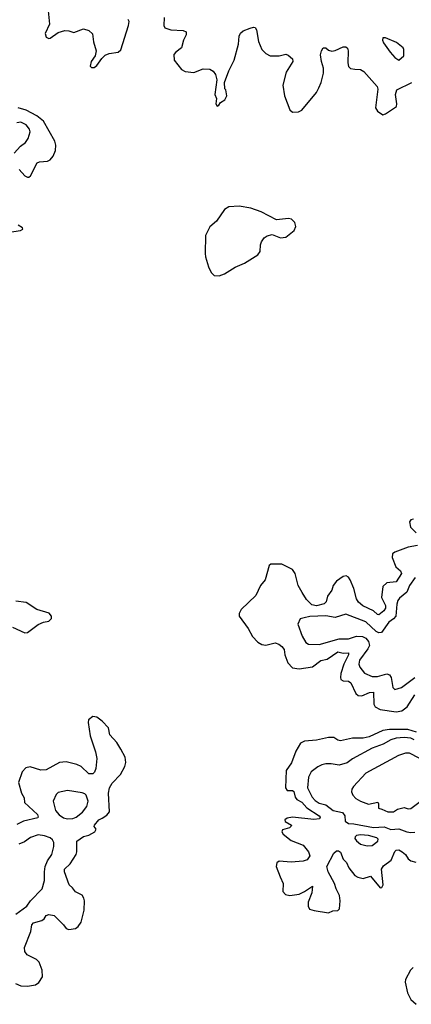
# Model space of a CAD drawing. Extents: x 1954683 to 2060285, y 904798 to 1016299.
# Tile 434 of 472: x 2033256 to 2036198, y 998818 to 1006218. Entities that reach past the tile are written whole.
import ezdxf

# ---------------------------------------------------------------- set-up
doc = ezdxf.new("R2010")
doc.units = 0

msp = doc.modelspace()

# ---------------------------------------------------------------- linework, layer by layer
at = {"layer": '0CON10XD'}
for points in [[(2033469.8, 1006285), (2033480.7, 1006185), (2033447.5, 1006115), (2033455, 1006085.8), (2033475, 1006076.4), (2033485, 1006078.8), (2033545, 1006121.6), (2033595, 1006137.8), (2033625, 1006135.3), (2033662.7, 1006122.7), (2033735, 1006149.3), (2033775, 1006136.8), (2033801.9, 1006111.9), (2033811.5, 1006051.5), (2033830.6, 1005985), (2033823.2, 1005946.8), (2033794.2, 1005905), (2033785, 1005870), (2033795, 1005858.8), (2033815, 1005860), (2033835, 1005872.9), (2033848.9, 1005891.1), (2033872.5, 1005927.5), (2033899.1, 1005950.9), (2033927, 1005963), (2033995, 1005974.4), (2034015, 1005992), (2034072.9, 1006175), (2034077.5, 1006205), (2034069.8, 1006219.8)], [(2034340.4, 1006235), (2034338.4, 1006175), (2034346.9, 1006156.9), (2034392.2, 1006142.2), (2034482.9, 1006137.1), (2034507.1, 1006127.1), (2034506.9, 1006105), (2034486.6, 1006063.4), (2034472.7, 1006007.3), (2034428, 1005975), (2034414.6, 1005955.4), (2034417.1, 1005915), (2034471.4, 1005845), (2034499.6, 1005829.6), (2034565, 1005821.5), (2034635, 1005849.1), (2034685, 1005846.5), (2034710.6, 1005830.6), (2034727.5, 1005805), (2034737.1, 1005765), (2034722, 1005655), (2034733.3, 1005625), (2034730, 1005585), (2034738.3, 1005568.3), (2034752.5, 1005575), (2034763.6, 1005596.4), (2034796.7, 1005615), (2034812.5, 1005645), (2034805, 1005690), (2034798.3, 1005698.3), (2034794, 1005745), (2034826.7, 1005835), (2034866.4, 1005913.6), (2034900, 1006035), (2034905.7, 1006095), (2034915, 1006116.2), (2034935, 1006134.2), (2034987.5, 1006155), (2035011.7, 1006161.7), (2035025, 1006158.8), (2035035, 1006142.5), (2035049.1, 1006055), (2035075, 1005994.4), (2035105, 1005963.3), (2035137.6, 1005947.6), (2035205, 1005946.7), (2035255, 1005958.9), (2035272.6, 1005952.6), (2035305.7, 1005925), (2035307.8, 1005905), (2035258.9, 1005825), (2035233.5, 1005725), (2035244.3, 1005645), (2035285, 1005540), (2035305.9, 1005524.1), (2035350, 1005525), (2035375, 1005538.8), (2035485, 1005671.4), (2035503.6, 1005705), (2035520.4, 1005745), (2035537.9, 1005815), (2035537.3, 1005855), (2035522.1, 1005905), (2035516.9, 1005955), (2035522.2, 1005985), (2035535, 1006005.7), (2035555, 1006005.7), (2035575, 1005989.4), (2035600.9, 1005980.9), (2035625, 1005985.6), (2035685, 1006014.3), (2035706.7, 1006015), (2035718, 1006005), (2035724.4, 1005984.4), (2035720.8, 1005895), (2035726.7, 1005866.7), (2035741.3, 1005851.3), (2035772.5, 1005847.5), (2035815, 1005843.3), (2035840, 1005830), (2035941.9, 1005715), (2035945.6, 1005695), (2035928.8, 1005555), (2035945, 1005530), (2035985, 1005504), (2036005, 1005510.8), (2036085.4, 1005564.6), (2036088.2, 1005585), (2036078, 1005655), (2036089.7, 1005690.3), (2036201.5, 1005745)], [(2036105, 1005914), (2036142.3, 1005947.7), (2036142, 1005995), (2036136.8, 1006006.8), (2036087.7, 1006047.7), (2036005, 1006082.5), (2035985, 1006082.5), (2035982, 1006065), (2035990, 1006045), (2036038.8, 1005975), (2036075, 1005933.8), (2036105, 1005914)], [(2033252.8, 1005092.8), (2033293.7, 1005043.7), (2033315, 1005034), (2033325, 1005034), (2033336.6, 1005043.4), (2033388.2, 1005141.8), (2033405, 1005149.2), (2033465.7, 1005154.3), (2033485, 1005165.5), (2033508.7, 1005191.3), (2033526, 1005235), (2033527.7, 1005275), (2033519.3, 1005305), (2033435, 1005454.7), (2033385.4, 1005495), (2033305, 1005537.1), (2033245, 1005555.7)], [(2033215.3, 1005214.7), (2033263, 1005267), (2033298.6, 1005295), (2033319.4, 1005325), (2033335.6, 1005375), (2033330.6, 1005395), (2033305, 1005426.9), (2033265, 1005448.5), (2033235, 1005442.2)], [(2034755, 1004294.2), (2034795, 1004308.8), (2034875, 1004359.1), (2034945, 1004387.5), (2035045, 1004450), (2035061.4, 1004475), (2035064.4, 1004525), (2035072.4, 1004547.6), (2035092.4, 1004577.6), (2035115, 1004594.8), (2035152.5, 1004602.5), (2035215, 1004579.4), (2035255, 1004584.4), (2035316.9, 1004635), (2035330, 1004665), (2035322, 1004695), (2035298.3, 1004718.3), (2035275, 1004724), (2035185, 1004713.3), (2035071.2, 1004775), (2034992.2, 1004802.2), (2034905, 1004815.5), (2034827.6, 1004812.4), (2034795, 1004792.5), (2034735.7, 1004705), (2034685, 1004662.1), (2034653, 1004595), (2034649.2, 1004460.8), (2034651.6, 1004435), (2034675, 1004361.8), (2034695, 1004318.5), (2034716.3, 1004296.3), (2034755, 1004294.2)], [(2033145, 1004615.4), (2033262.7, 1004632.7), (2033278.6, 1004645), (2033277.5, 1004655), (2033243.8, 1004675)], [(2036215, 1002464.2), (2036195, 1002459.2), (2036184.3, 1002445), (2036191.4, 1002405), (2036235, 1002361.9)], [(2036243.5, 1002266.5), (2036175, 1002253.7), (2036073.3, 1002215), (2036057.1, 1002202.9), (2036054.2, 1002175.8), (2036081.2, 1002105), (2036115.4, 1002075), (2036124.7, 1002055), (2036085, 1001992.2), (2036015, 1001986.4), (2035985, 1001957.5), (2035973, 1001875), (2036003.4, 1001815), (2036003.9, 1001796.1), (2035990.9, 1001775), (2035955, 1001745.3), (2035945, 1001747.2), (2035915, 1001774.8), (2035833.4, 1001813.4), (2035800.2, 1001840.2), (2035785.6, 1001865), (2035765, 1001942.9), (2035739, 1002009), (2035725, 1002029.4), (2035708, 1002038), (2035685, 1002032.5), (2035635, 1001998.2), (2035611.8, 1001965), (2035599.8, 1001930.2), (2035567.3, 1001885), (2035557.5, 1001842.5), (2035542.8, 1001827.2), (2035486.1, 1001813.9), (2035449.9, 1001819.9), (2035411.6, 1001861.6), (2035377.7, 1001912.3), (2035348.8, 1001965), (2035326.6, 1002055), (2035305, 1002085.4), (2035224, 1002125), (2035143.8, 1002126.2), (2035130.5, 1002115), (2035100.7, 1002009.3), (2035064.4, 1001965), (2035030, 1001890), (2034918.9, 1001785), (2034904.4, 1001755), (2034904.4, 1001735), (2034971.5, 1001641.5), (2035005, 1001582.9), (2035045, 1001540), (2035075, 1001522.9), (2035105, 1001517.1), (2035175, 1001534.5), (2035203.6, 1001523.6), (2035225, 1001507.5), (2035242.9, 1001485), (2035247.3, 1001445), (2035270, 1001385), (2035305, 1001346.9), (2035355, 1001340.4), (2035455, 1001353.9), (2035518.8, 1001401.2), (2035565, 1001411), (2035645, 1001466.5), (2035685, 1001456.3), (2035725, 1001458.5), (2035726.7, 1001445), (2035691.3, 1001375), (2035668.8, 1001305), (2035664.7, 1001275), (2035669.2, 1001259.2), (2035685, 1001248.5), (2035725, 1001246.8), (2035744.6, 1001235), (2035780.5, 1001155), (2035798.4, 1001138.4), (2035825, 1001136.9), (2035885, 1001162.5), (2035913.5, 1001163.5), (2035915.4, 1001075), (2035926.5, 1001055), (2035965, 1001033), (2036085, 1001016.5), (2036127.5, 1001025), (2036166, 1001054), (2036225, 1001143.1)], [(2036227.5, 1002025), (2036185.4, 1001965), (2036163.9, 1001916.1), (2036109.5, 1001870.5), (2036097.7, 1001852.3), (2036089.4, 1001825), (2036080.8, 1001735), (2036064.5, 1001715), (2036030.2, 1001689.8), (2035975, 1001613.1), (2035955, 1001610.7), (2035935, 1001620.8), (2035855, 1001692.5), (2035705, 1001750.8), (2035625, 1001724.4), (2035555, 1001736.9), (2035435, 1001733.3), (2035392.9, 1001722.9), (2035362, 1001715), (2035344.3, 1001675), (2035376.9, 1001585), (2035405, 1001538), (2035425, 1001525.6), (2035505, 1001521.8), (2035655.9, 1001564.1), (2035725, 1001563.8), (2035785.9, 1001584.1), (2035831.6, 1001581.6), (2035855, 1001569.6), (2035876.8, 1001545), (2035883.6, 1001515), (2035871.3, 1001488.7), (2035807.9, 1001405), (2035803.6, 1001375), (2035811.7, 1001351.7), (2035845, 1001306.7), (2035905, 1001281.2), (2035945, 1001281.2), (2036015, 1001302), (2036035, 1001295.5), (2036045.4, 1001275), (2036057.9, 1001197.9), (2036075, 1001182.9), (2036125, 1001198.9), (2036225.3, 1001274.7)], [(2033202.9, 1001652.9), (2033295, 1001611.1), (2033315, 1001611.9), (2033395, 1001671.5), (2033435, 1001689.5), (2033475, 1001698.5), (2033495, 1001716.7), (2033496.1, 1001736.1), (2033476.7, 1001756.7), (2033385, 1001785.4), (2033305, 1001838.5), (2033226.9, 1001846.9)], [(2033225, 998973.4), (2033265, 998957.9), (2033315, 998955.5), (2033375, 998963.3), (2033398.8, 998981.2), (2033427.5, 999025), (2033425.4, 999075), (2033403.6, 999135), (2033382.9, 999155), (2033311.2, 999191.2), (2033294.6, 999215), (2033292.2, 999245), (2033339.2, 999365), (2033347.3, 999415), (2033358.7, 999431.3), (2033422, 999448), (2033439.2, 999460.8), (2033455.7, 999485), (2033475, 999493.1), (2033515, 999484.6), (2033585.5, 999415.5), (2033605, 999388.8), (2033625, 999380), (2033675, 999387.5), (2033695, 999404), (2033717.1, 999435), (2033740, 999525), (2033742.9, 999595), (2033738.1, 999615), (2033725, 999639.4), (2033674.6, 999664.6), (2033654, 999694), (2033626.9, 999716.9), (2033593.9, 999815), (2033592.9, 999835), (2033635.6, 999874.4), (2033681.5, 999945), (2033686.2, 999965), (2033684.8, 1000045.2), (2033735, 1000079.1), (2033775, 1000090), (2033820, 1000115), (2033830, 1000135), (2033816.2, 1000155), (2033818, 1000165), (2033850, 1000205), (2033875, 1000218.2), (2033910.9, 1000239.1), (2033930.4, 1000265), (2033922.5, 1000405), (2033930.7, 1000445), (2033950.5, 1000479.5), (2034013.8, 1000546.2), (2034045.9, 1000605), (2034053.2, 1000635), (2034047.4, 1000675), (2034015, 1000736.5), (2033985, 1000785.5), (2033933.5, 1000843.5), (2033923.1, 1000895), (2033875, 1000946.9), (2033835, 1000975.6), (2033805, 1000981.9), (2033772.5, 1000955), (2033769.4, 1000935), (2033785.6, 1000835), (2033825.8, 1000715.7), (2033836.2, 1000665), (2033828.8, 1000591.2), (2033817.8, 1000562.2), (2033805, 1000549.1), (2033775, 1000550.4), (2033718.7, 1000605), (2033685, 1000620.9), (2033605, 1000640), (2033554, 1000636), (2033455, 1000580), (2033415, 1000577.3), (2033335, 1000604), (2033303.4, 1000596.6), (2033275.6, 1000564.4), (2033248.1, 1000485), (2033269.2, 1000405), (2033288.9, 1000368.9), (2033291.2, 1000335), (2033390.8, 1000245), (2033395.5, 1000225), (2033391.3, 1000218.7), (2033284.3, 1000195), (2033235, 1000170)], [(2036236.7, 1000863.3), (2036172.6, 1000882.6), (2036035, 1000884.6), (2035985.1, 1000874.9), (2035880.4, 1000829.6), (2035835, 1000818.1), (2035755, 1000817.9), (2035665, 1000798.8), (2035645, 1000803.1), (2035615, 1000822.9), (2035575, 1000824.4), (2035485, 1000802.9), (2035395.4, 1000794.6), (2035365, 1000780), (2035330.4, 1000719.6), (2035297.4, 1000632.6), (2035258.2, 1000575), (2035253.8, 1000445), (2035265.8, 1000425), (2035305, 1000424.1), (2035315, 1000418.2), (2035324.4, 1000375), (2035336.9, 1000356.9), (2035376.4, 1000336.4), (2035412.4, 1000295), (2035506.4, 1000235), (2035513.4, 1000225), (2035508.5, 1000211.5), (2035465, 1000207.6), (2035306.2, 1000223.8), (2035265, 1000217.5), (2035247.1, 1000205), (2035251.5, 1000191.5), (2035296.7, 1000165), (2035296.4, 1000156.4), (2035282.5, 1000145), (2035231.2, 1000128.8), (2035225.6, 1000115), (2035235, 1000097.1), (2035295, 1000049.3), (2035385, 1000014.6), (2035425.4, 999965), (2035436.3, 999933.7), (2035415.6, 999905), (2035385, 999892.9), (2035295, 999886.5), (2035205, 999892.7), (2035188.6, 999881.4), (2035183.3, 999855), (2035211.8, 999775), (2035236.3, 999726.3), (2035232.5, 999665), (2035252.5, 999642.5), (2035285, 999635.7), (2035355, 999647), (2035395, 999665.2), (2035455.3, 999705.3), (2035449.8, 999655), (2035422.4, 999585), (2035421.8, 999555), (2035432.8, 999532.8), (2035467, 999523), (2035575, 999506), (2035608.8, 999521.2), (2035647, 999523), (2035659.2, 999535), (2035664.5, 999595), (2035659.6, 999635), (2035633.5, 999685), (2035621.4, 999725), (2035573.7, 999813.7), (2035564.2, 999855), (2035614.7, 999955), (2035635, 999971.9), (2035652.1, 999972.1), (2035665, 999960.8), (2035685, 999910), (2035710, 999885), (2035727.8, 999845), (2035774.4, 999785), (2035795, 999773.8), (2035835, 999764.5), (2035890.3, 999780.3), (2035965, 999694), (2035976.7, 999695), (2035985.8, 999715), (2035973.6, 999835), (2035990, 999860), (2036047.4, 999902.6), (2036074.3, 999965.7), (2036084.3, 999975.7), (2036105, 999979.3), (2036129.5, 999965), (2036153.4, 999943.4), (2036175, 999910.6), (2036195, 999895.6), (2036232.7, 999887.3)], [(2036220, 1000805), (2036195, 1000818.6), (2036145, 1000823.1), (2036085, 1000817.6), (2036042.9, 1000805), (2035986.4, 1000773.6), (2035905, 1000742.8), (2035756.4, 1000663.6), (2035715, 1000632.1), (2035655.4, 1000614.6), (2035595.4, 1000625.4), (2035555, 1000625.6), (2035525, 1000616.9), (2035495, 1000603.1), (2035445, 1000565.8), (2035425.7, 1000525.7), (2035418.5, 1000445), (2035454, 1000375), (2035475, 1000348.9), (2035505, 1000328.8), (2035555, 1000317.8), (2035611.9, 1000275), (2035680.3, 1000260.3), (2035698.2, 1000235), (2035700.4, 1000195), (2035725, 1000175.8), (2035765, 1000174.1), (2035915, 1000146.9), (2035995, 1000150.8), (2036045, 1000131.9), (2036105, 1000137.9), (2036163.9, 1000113.9), (2036195, 1000108.4), (2036225, 1000111.1)], [(2036257.1, 1000667.1), (2036185, 1000706.5), (2036155, 1000705.4), (2036102.4, 1000687.6), (2035855, 1000556.2), (2035763.8, 1000456.2), (2035750.8, 1000435), (2035749.2, 1000415), (2035758.9, 1000388.9), (2035780.8, 1000365), (2035815, 1000344.4), (2035875, 1000322.5), (2035946.5, 1000336.5), (2035951.8, 1000325), (2035951.1, 1000291.1), (2035975.5, 1000284.5), (2036022.5, 1000265), (2036065, 1000263.8)], [(2033615, 1000211.5), (2033655, 1000214.6), (2033680.6, 1000225), (2033728.8, 1000261.2), (2033761.5, 1000305), (2033770, 1000345), (2033755, 1000388.8), (2033745, 1000400), (2033725, 1000408), (2033615, 1000425.6), (2033545, 1000410.5), (2033530.5, 1000395), (2033507.5, 1000345), (2033524.5, 1000275), (2033552.8, 1000242.8), (2033585, 1000219.2), (2033615, 1000211.5)], [(2036065, 1000263.8), (2036094.2, 1000285.7), (2036145, 1000297.7), (2036175, 1000286.9), (2036195, 1000289.5), (2036403.1, 1000445)], [(2033227.7, 999495), (2033309.5, 999555), (2033337.8, 999595), (2033425.6, 999685), (2033442.4, 999747.6), (2033441.8, 999815), (2033448.4, 999855), (2033464.3, 999895.7), (2033496.4, 999945), (2033513.1, 1000005), (2033512, 1000035), (2033502, 1000055), (2033485, 1000069.2), (2033443.7, 1000083.7), (2033395, 1000090.9), (2033337.5, 1000072.5), (2033291.5, 1000038.5), (2033249, 1000021)], [(2035865, 1000008.9), (2035905, 1000012.9), (2035946.9, 1000045), (2035948.5, 1000058.5), (2035939.4, 1000069.4), (2035875, 1000086.6), (2035815, 1000090.8), (2035785, 1000088), (2035775, 1000078), (2035774.6, 1000065), (2035785, 1000045.7), (2035815, 1000022.2), (2035865, 1000008.9)], [(2036210.8, 999095), (2036192.2, 999075), (2036154.6, 999005.4), (2036151.1, 998985), (2036170, 998905), (2036194.6, 998854.6), (2036235, 998818.1)]]:
    msp.add_lwpolyline(points, dxfattribs=at)

doc.saveas('drawing.dxf')
